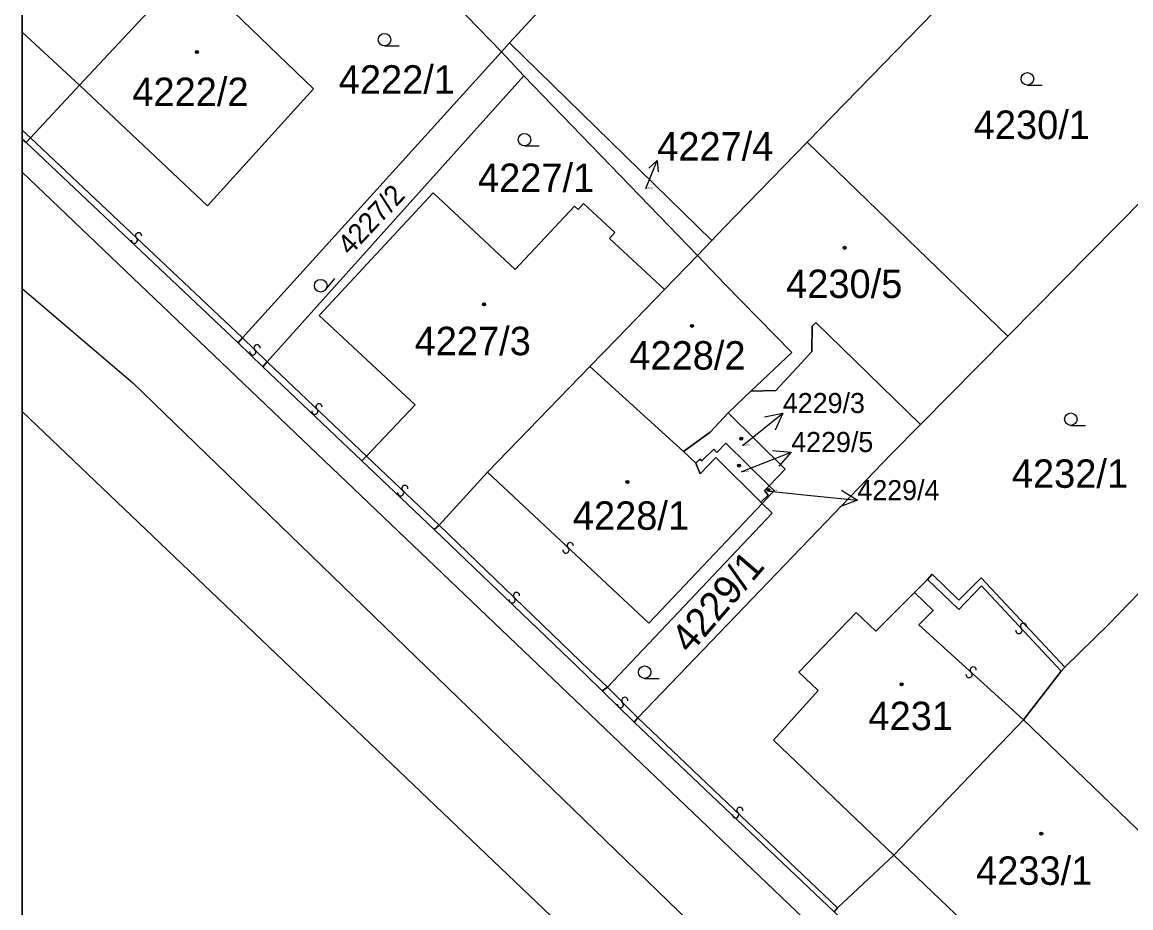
# Model space of a CAD drawing. Extents: x -598233 to -596890, y -1157848 to -1156431.
# Drawn here: x -598232.9 to -598166.6, y -1157054.3 to -1157001.4 of the extents above; entities that cross this region are included whole.
import ezdxf

# ---------------------------------------------------------------- set-up
doc = ezdxf.new("R2010")
doc.units = 0
for name, color, linetype in [('Level 1', 7, 'Continuous'), ('Level 13', 7, 'Continuous'), ('Level 3', 7, 'Continuous'), ('Level 4', 7, 'Continuous'), ('Level 5', 7, 'Continuous'), ('Level 57', 7, 'Continuous'), ('Level 60', 7, 'Continuous'), ('Vrstva 60', 7, 'Continuous'), ('zajmove_uzemi', 7, 'Continuous')]:
    doc.layers.add(name, color=color, linetype=linetype)

msp = doc.modelspace()

# ---------------------------------------------------------------- linework, layer by layer
at = {"layer": 'Level 1'}
for p, q in [((-598229.46, -1157005.14), (-598232.89, -1157001.963)), ((-598232.66, -1157008.57), (-598232.89, -1157008.353))]:
    msp.add_line(p, q, dxfattribs=at)
for points in [[(-598184.68, -1156981.99), (-598203.73, -1157002.61)], [(-598216.01, -1156990.98), (-598204.21, -1157003.13)], [(-598173.05, -1156995.3), (-598185.93, -1157008.54)], [(-598223.02, -1156998.23), (-598229.46, -1157005.14)], [(-598229.46, -1157005.14), (-598221.81, -1157012.34), (-598215.47, -1157005.36), (-598220.22, -1157000.77)], [(-598204.21, -1157003.13), (-598203.73, -1157002.61)], [(-598191.63, -1157014.42), (-598203.73, -1157002.61)], [(-598204.21, -1157003.13), (-598219.7, -1157020.24)], [(-598202.87, -1157004.57), (-598204.21, -1157003.13)], [(-598218.23, -1157021.67), (-598202.87, -1157004.57)], [(-598202.87, -1157004.57), (-598192.49, -1157015.32)], [(-598229.46, -1157005.14), (-598232.4, -1157008.29)], [(-598232.4, -1157008.29), (-598232.66, -1157008.57)], [(-598219.96, -1157020.54), (-598232.66, -1157008.57)], [(-598191.63, -1157014.42), (-598190.9, -1157013.65), (-598185.93, -1157008.54)], [(-598185.93, -1157008.54), (-598173.93, -1157020.14)], [(-598173.93, -1157020.14), (-598164.13, -1157010.24)], [(-598212.29, -1157027.32), (-598209.38, -1157024.25), (-598215.12, -1157018.9), (-598208.31, -1157011.58), (-598203.39, -1157016.16), (-598199.85, -1157012.36), (-598199.63, -1157012.57), (-598199.31, -1157012.21), (-598197.43, -1157013.95), (-598197.75, -1157014.3), (-598194.46, -1157017.36)], [(-598192.49, -1157015.32), (-598191.63, -1157014.42)], [(-598194.46, -1157017.36), (-598192.49, -1157015.32)], [(-598192.49, -1157015.32), (-598190.86, -1157017.04), (-598186.85, -1157021.12), (-598189.29, -1157023.44)], [(-598194.46, -1157017.36), (-598197.31, -1157020.31), (-598198.93, -1157021.95)], [(-598189.29, -1157023.44), (-598187.81, -1157023.39), (-598186.26, -1157021.73), (-598185.64, -1157021.06), (-598185.62, -1157019.55), (-598185.41, -1157019.33), (-598179.15, -1157025.42)], [(-598219.7, -1157020.24), (-598219.96, -1157020.54)], [(-598218.49, -1157021.97), (-598219.96, -1157020.54)], [(-598179.15, -1157025.42), (-598173.93, -1157020.14)], [(-598218.49, -1157021.97), (-598218.23, -1157021.67)], [(-598218.49, -1157021.97), (-598212.56, -1157027.6)], [(-598198.93, -1157021.95), (-598205.05, -1157028.28)], [(-598193.32, -1157027.03), (-598198.93, -1157021.95)], [(-598189.29, -1157023.44), (-598190.65, -1157024.73)], [(-598159.23, -1157094.89), (-598230.25, -1157027.16), (-598232.89, -1157024.647)], [(-598193.32, -1157027.03), (-598191.72, -1157025.89), (-598190.65, -1157024.73)], [(-598188.19, -1157029.09), (-598187.25, -1157028.09), (-598190.65, -1157024.73)], [(-598196.05, -1157042.96), (-598180.92, -1157027.21), (-598179.15, -1157025.42)], [(-598188.19, -1157029.09), (-598190.8, -1157026.54), (-598191.33, -1157027.09), (-598191.51, -1157026.9), (-598192.23, -1157027.6), (-598192.34, -1157027.49), (-598192.59, -1157027.74)], [(-598192.59, -1157027.74), (-598193.32, -1157027.03)], [(-598212.56, -1157027.6), (-598212.29, -1157027.32)], [(-598208.25, -1157031.7), (-598212.56, -1157027.6)], [(-598192.59, -1157027.74), (-598192.33, -1157028.37), (-598191.39, -1157027.4), (-598188.7, -1157030.06)], [(-598205.05, -1157028.28), (-598207.95, -1157031.45)], [(-598188.7, -1157030.06), (-598188.26, -1157029.64), (-598188.47, -1157029.38), (-598188.19, -1157029.09)], [(-598188.62, -1157030.14), (-598187.9, -1157029.37), (-598188.19, -1157029.09)], [(-598197.88, -1157041.14), (-598188.02, -1157030.73), (-598188.62, -1157030.14)], [(-598188.7, -1157030.06), (-598188.62, -1157030.14)], [(-598207.95, -1157031.45), (-598208.25, -1157031.7)], [(-598198.2, -1157041.35), (-598199.17, -1157040.39), (-598208.25, -1157031.7)], [(-598170.52, -1157039.93), (-598175.51, -1157034.6), (-598176.86, -1157035.92), (-598178.45, -1157034.38), (-598178.73, -1157034.7)], [(-598164.84, -1157034.23), (-598167.89, -1157037.39), (-598170.52, -1157039.93)], [(-598179.5, -1157035.47), (-598178.73, -1157034.7)], [(-598180.74, -1157051.17), (-598187.95, -1157044.29), (-598185.27, -1157041.33), (-598186.42, -1157040.24), (-598183, -1157036.67), (-598181.82, -1157037.78), (-598179.5, -1157035.47)], [(-598170.74, -1157040.17), (-598172.99, -1157043.08)], [(-598170.52, -1157039.93), (-598170.74, -1157040.17)], [(-598197.88, -1157041.14), (-598198.2, -1157041.35)], [(-598196.28, -1157043.23), (-598198.2, -1157041.35)], [(-598196.05, -1157042.96), (-598196.28, -1157043.23)], [(-598172.99, -1157043.08), (-598180.74, -1157051.17)], [(-598172.99, -1157043.08), (-598163.59, -1157052.11), (-598170.97, -1157059.83), (-598172.56, -1157058.3), (-598172.9, -1157058.67), (-598180.74, -1157051.17)], [(-598184.32, -1157054.57), (-598196.28, -1157043.23)], [(-598180.74, -1157051.17), (-598184.11, -1157054.32)], [(-598184.11, -1157054.32), (-598184.32, -1157054.57)]]:
    msp.add_lwpolyline(points, dxfattribs=at)
at = {"layer": 'Level 13'}
for centre, start, end in [((-598225.923, -1157014.137), 353.90102, 226.49102), ((-598226.178, -1157014.403), 174.11548, 46.21347), ((-598219.099, -1157021.091), 172.94851, 45.53851), ((-598218.84, -1157020.829), 353.16297, 225.26097), ((-598215.387, -1157024.633), 173.59161, 46.18161), ((-598215.132, -1157024.368), 353.80606, 225.90406), ((-598209.992, -1157029.248), 353.793, 225.891), ((-598210.247, -1157029.513), 173.57854, 46.16854), ((-598200.103, -1157032.666), 354.27372, 226.37171), ((-598200.356, -1157032.934), 174.05926, 46.64926), ((-598203.579, -1157035.912), 173.50748, 45.60547), ((-598203.322, -1157035.648), 353.29302, 225.88302), ((-598173.255, -1157037.745), 170.17933, 42.76933), ((-598172.984, -1157037.495), 350.39379, 222.49179), ((-598176.244, -1157040.376), 174.89372, 47.48372), ((-598175.995, -1157040.105), 355.10817, 227.20617), ((-598196.839, -1157041.92), 352.52971, 224.62771), ((-598197.1, -1157042.18), 172.31525, 44.90525), ((-598189.952, -1157048.508), 353.79869, 225.89668), ((-598190.207, -1157048.773), 173.58423, 46.17423)]:
    msp.add_arc(centre, 0.184, start, end, dxfattribs=at)
at = {"layer": 'Level 3'}
for p, q in [((-598232.4, -1157008.29), (-598232.89, -1157007.822)), ((-598117.44, -1157120.53), (-598232.89, -1157010.336))]:
    msp.add_line(p, q, dxfattribs=at)
for points in [[(-598219.7, -1157020.24), (-598232.4, -1157008.29)], [(-598232.89, -1157017.301), (-598226.27, -1157022.93), (-598120.77, -1157125.03), (-598117.44, -1157126.68)], [(-598219.7, -1157020.24), (-598218.23, -1157021.67)], [(-598218.23, -1157021.67), (-598212.29, -1157027.32)], [(-598212.29, -1157027.32), (-598207.95, -1157031.45)], [(-598205.05, -1157028.28), (-598195.4, -1157037.31), (-598188.62, -1157030.14)], [(-598197.88, -1157041.14), (-598198.94, -1157040.11), (-598207.95, -1157031.45)], [(-598178.73, -1157034.7), (-598176.85, -1157036.48), (-598175.49, -1157035.08), (-598170.74, -1157040.17)], [(-598179.5, -1157035.47), (-598178.39, -1157036.55), (-598179.24, -1157037.4), (-598172.99, -1157043.08)], [(-598197.88, -1157041.14), (-598196.05, -1157042.96)], [(-598196.05, -1157042.96), (-598184.11, -1157054.32)]]:
    msp.add_lwpolyline(points, dxfattribs=at)
at = {"layer": 'Level 5'}
for p, q in [((-598211.21, -1157002.79), (-598210.335, -1157002.79)), ((-598172.75, -1157005.13), (-598171.875, -1157005.13)), ((-598202.84, -1157008.77), (-598201.965, -1157008.77)), ((-598214.74, -1157017.37), (-598214.176, -1157016.701)), ((-598170.15, -1157025.48), (-598169.275, -1157025.48)), ((-598195.65, -1157040.61), (-598194.775, -1157040.61))]:
    msp.add_line(p, q, dxfattribs=at)
for centre, radius in [((-598211.21, -1157002.415), 0.375), ((-598222.44, -1157003.15), 0.09), ((-598222.44, -1157003.15), 0.0521), ((-598172.75, -1157004.755), 0.375), ((-598202.84, -1157008.395), 0.375), ((-598183.69, -1157014.86), 0.09), ((-598183.69, -1157014.86), 0.0521), ((-598215.027, -1157017.128), 0.375), ((-598205.26, -1157018.24), 0.09), ((-598205.26, -1157018.24), 0.0521), ((-598192.81, -1157019.53), 0.09), ((-598192.81, -1157019.53), 0.0521), ((-598170.15, -1157025.105), 0.375), ((-598189.87, -1157026.27), 0.09), ((-598189.87, -1157026.27), 0.0521), ((-598190, -1157027.88), 0.09), ((-598190, -1157027.88), 0.0521), ((-598196.68, -1157028.86), 0.09), ((-598196.68, -1157028.86), 0.0521), ((-598188.24, -1157029.34), 0.09), ((-598188.24, -1157029.34), 0.0521), ((-598195.65, -1157040.235), 0.375), ((-598180.28, -1157040.96), 0.09), ((-598180.28, -1157040.96), 0.0521), ((-598171.92, -1157049.89), 0.09), ((-598171.92, -1157049.89), 0.0521)]:
    msp.add_circle(centre, radius, dxfattribs=at)
at = {"layer": 'Level 57'}
for p, q in [((-598195.57, -1157011.32), (-598194.9, -1157009.64)), ((-598189.721, -1157026.616), (-598187.38, -1157024.74)), ((-598189.8, -1157026.68), (-598189.721, -1157026.616)), ((-598189.666, -1157028.183), (-598186.88, -1157027.07)), ((-598189.86, -1157028.26), (-598189.666, -1157028.183)), ((-598188.18, -1157029.41), (-598185.904, -1157029.644)), ((-598185.904, -1157029.644), (-598182.92, -1157029.95))]:
    msp.add_line(p, q, dxfattribs=at)
for points in [[(-598195.403, -1157010.088), (-598194.9, -1157009.64), (-598194.843, -1157010.312)], [(-598188.473, -1157024.975), (-598187.38, -1157024.74), (-598187.848, -1157025.755)], [(-598187.994, -1157026.977), (-598186.88, -1157027.07), (-598187.623, -1157027.906)], [(-598183.863, -1157029.351), (-598182.92, -1157029.95), (-598183.966, -1157030.346)]]:
    msp.add_lwpolyline(points, dxfattribs=at)
at = {"layer": 'Level 60'}
for points in [[(-598216.01, -1156990.98), (-598195.78, -1156969.72), (-598184.68, -1156981.99), (-598203.73, -1157002.61), (-598204.21, -1157003.13)], [(-598184.68, -1156981.99), (-598173.05, -1156995.3), (-598185.93, -1157008.54), (-598190.9, -1157013.65), (-598191.63, -1157014.42), (-598203.73, -1157002.61)], [(-598218.6, -1156993.7), (-598217.86, -1156992.7), (-598216.37, -1156991.27), (-598216.01, -1156990.98), (-598204.21, -1157003.13), (-598219.7, -1157020.24), (-598219.96, -1157020.54), (-598232.66, -1157008.57), (-598232.4, -1157008.29), (-598229.46, -1157005.14), (-598221.81, -1157012.34), (-598215.47, -1157005.36), (-598220.22, -1157000.77), (-598219.3, -1156999.59), (-598221.72, -1156997.4), (-598222.02, -1156997.22)], [(-598173.05, -1156995.3), (-598170.3, -1156992.5), (-598158.29, -1157004.34), (-598159.9, -1157005.97), (-598162.01, -1157008.1), (-598164.13, -1157010.24), (-598173.93, -1157020.14), (-598185.93, -1157008.54)], [(-598223.02, -1156998.23), (-598222.02, -1156997.22), (-598221.72, -1156997.4), (-598219.3, -1156999.59), (-598220.22, -1157000.77), (-598215.47, -1157005.36), (-598221.81, -1157012.34), (-598229.46, -1157005.14)], [(-598202.87, -1157004.57), (-598204.21, -1157003.13), (-598203.73, -1157002.61), (-598191.63, -1157014.42), (-598192.49, -1157015.32)], [(-598219.7, -1157020.24), (-598204.21, -1157003.13), (-598202.87, -1157004.57), (-598218.23, -1157021.67), (-598218.49, -1157021.97), (-598219.96, -1157020.54)], [(-598218.49, -1157021.97), (-598218.23, -1157021.67), (-598202.87, -1157004.57), (-598192.49, -1157015.32), (-598194.46, -1157017.36), (-598197.75, -1157014.3), (-598197.43, -1157013.95), (-598199.31, -1157012.21), (-598199.63, -1157012.57), (-598199.85, -1157012.36), (-598203.39, -1157016.16), (-598208.31, -1157011.58), (-598215.12, -1157018.9), (-598209.38, -1157024.25), (-598212.29, -1157027.32), (-598212.56, -1157027.6)], [(-598190.86, -1157017.04), (-598192.49, -1157015.32), (-598191.63, -1157014.42), (-598190.9, -1157013.65), (-598185.93, -1157008.54), (-598173.93, -1157020.14), (-598179.15, -1157025.42), (-598185.41, -1157019.33), (-598185.62, -1157019.55), (-598185.64, -1157021.06), (-598186.26, -1157021.73), (-598187.81, -1157023.39), (-598189.29, -1157023.44), (-598186.85, -1157021.12)], [(-598170.52, -1157039.93), (-598175.51, -1157034.6), (-598176.86, -1157035.92), (-598178.45, -1157034.38), (-598178.73, -1157034.7), (-598179.5, -1157035.47), (-598181.82, -1157037.78), (-598183, -1157036.67), (-598186.42, -1157040.24), (-598185.27, -1157041.33), (-598187.95, -1157044.29), (-598180.74, -1157051.17), (-598184.11, -1157054.32), (-598184.32, -1157054.57), (-598196.28, -1157043.23), (-598196.05, -1157042.96), (-598180.92, -1157027.21), (-598179.15, -1157025.42), (-598173.93, -1157020.14), (-598164.13, -1157010.24), (-598153.32, -1157022.66), (-598162.98, -1157032.36), (-598164.84, -1157034.23), (-598167.89, -1157037.39)], [(-598208.25, -1157031.7), (-598212.56, -1157027.6), (-598212.29, -1157027.32), (-598209.38, -1157024.25), (-598215.12, -1157018.9), (-598208.31, -1157011.58), (-598203.39, -1157016.16), (-598199.85, -1157012.36), (-598199.63, -1157012.57), (-598199.31, -1157012.21), (-598197.43, -1157013.95), (-598197.75, -1157014.3), (-598194.46, -1157017.36), (-598197.31, -1157020.31), (-598198.93, -1157021.95), (-598205.05, -1157028.28), (-598207.95, -1157031.45)], [(-598192.49, -1157015.32), (-598190.86, -1157017.04), (-598186.85, -1157021.12), (-598189.29, -1157023.44), (-598190.65, -1157024.73), (-598191.72, -1157025.89), (-598193.32, -1157027.03), (-598198.93, -1157021.95), (-598197.31, -1157020.31), (-598194.46, -1157017.36)], [(-598197.88, -1157041.14), (-598188.02, -1157030.73), (-598188.62, -1157030.14), (-598187.9, -1157029.37), (-598188.19, -1157029.09), (-598187.25, -1157028.09), (-598190.65, -1157024.73), (-598189.29, -1157023.44), (-598187.81, -1157023.39), (-598186.26, -1157021.73), (-598185.64, -1157021.06), (-598185.62, -1157019.55), (-598185.41, -1157019.33), (-598179.15, -1157025.42), (-598180.92, -1157027.21), (-598196.05, -1157042.96), (-598196.28, -1157043.23), (-598198.2, -1157041.35)], [(-598205.05, -1157028.28), (-598198.93, -1157021.95), (-598193.32, -1157027.03), (-598192.59, -1157027.74), (-598192.33, -1157028.37), (-598191.39, -1157027.4), (-598188.7, -1157030.06), (-598188.62, -1157030.14), (-598188.02, -1157030.73), (-598197.88, -1157041.14), (-598198.2, -1157041.35), (-598199.17, -1157040.39), (-598208.25, -1157031.7), (-598207.95, -1157031.45)], [(-598188.19, -1157029.09), (-598190.8, -1157026.54), (-598191.33, -1157027.09), (-598191.51, -1157026.9), (-598192.23, -1157027.6), (-598192.34, -1157027.49), (-598192.59, -1157027.74), (-598193.32, -1157027.03), (-598191.72, -1157025.89), (-598190.65, -1157024.73), (-598187.25, -1157028.09)], [(-598191.39, -1157027.4), (-598192.33, -1157028.37), (-598192.59, -1157027.74), (-598192.34, -1157027.49), (-598192.23, -1157027.6), (-598191.51, -1157026.9), (-598191.33, -1157027.09), (-598190.8, -1157026.54), (-598188.19, -1157029.09), (-598188.47, -1157029.38), (-598188.26, -1157029.64), (-598188.7, -1157030.06)], [(-598187.9, -1157029.37), (-598188.62, -1157030.14), (-598188.7, -1157030.06), (-598188.26, -1157029.64), (-598188.47, -1157029.38), (-598188.19, -1157029.09)], [(-598175.51, -1157034.6), (-598170.52, -1157039.93), (-598170.74, -1157040.17), (-598172.99, -1157043.08), (-598180.74, -1157051.17), (-598187.95, -1157044.29), (-598185.27, -1157041.33), (-598186.42, -1157040.24), (-598183, -1157036.67), (-598181.82, -1157037.78), (-598179.5, -1157035.47), (-598178.73, -1157034.7), (-598178.45, -1157034.38), (-598176.86, -1157035.92)], [(-598184.11, -1157054.32), (-598180.74, -1157051.17), (-598172.9, -1157058.67), (-598172.56, -1157058.3), (-598170.97, -1157059.83), (-598163.59, -1157052.11), (-598172.99, -1157043.08), (-598170.74, -1157040.17), (-598170.52, -1157039.93), (-598167.89, -1157037.39), (-598164.84, -1157034.23), (-598161.43, -1157037.74), (-598156.32, -1157043.16), (-598155.48, -1157043.96), (-598153.3, -1157046.22), (-598155.51, -1157048.45), (-598172.08, -1157065.74), (-598172.39, -1157066), (-598184.32, -1157054.57)], [(-598180.74, -1157051.17), (-598172.99, -1157043.08), (-598163.59, -1157052.11), (-598170.97, -1157059.83), (-598172.56, -1157058.3), (-598172.9, -1157058.67)]]:
    msp.add_lwpolyline(points, close=True, dxfattribs=at)
at = {"layer": 'Vrstva 60'}
for points in [[(-598232.89, -1156430.856), (-598232.89, -1157835.582)], [(-598184.32, -1157054.57), (-598196.28, -1157043.23), (-598198.2, -1157041.35), (-598199.17, -1157040.39), (-598208.25, -1157031.7), (-598212.56, -1157027.6), (-598218.49, -1157021.97), (-598219.96, -1157020.54), (-598232.66, -1157008.57), (-598232.89, -1157008.353), (-598232.89, -1157024.647), (-598230.25, -1157027.16), (-598159.23, -1157094.89)]]:
    msp.add_lwpolyline(points, dxfattribs=at)
for points in [[(-598232.89, -1156990.445), (-598232.89, -1157001.963), (-598229.46, -1157005.14), (-598223.02, -1156998.23), (-598222.02, -1156997.22), (-598218.6, -1156993.7), (-598217.86, -1156992.7), (-598219.05, -1156991.64), (-598220.52, -1156990.18), (-598218.13, -1156987.57), (-598222, -1156983.88), (-598224.87, -1156986.94), (-598226.12, -1156985.79), (-598228.72, -1156988.58), (-598229.91, -1156987.53), (-598232.58, -1156990.49), (-598232.73, -1156990.27)], [(-598232.89, -1157008.353), (-598232.66, -1157008.57), (-598232.4, -1157008.29), (-598229.46, -1157005.14), (-598232.89, -1157001.963)], [(-598232.89, -1157024.647), (-598232.89, -1157096.466), (-598232.68, -1157096.41), (-598229.34, -1157096.14), (-598216.51, -1157096.87), (-598204.52, -1157097.68), (-598192.69, -1157099.2), (-598172.45, -1157100.17), (-598170, -1157100.48), (-598168.09, -1157101.12), (-598166.23, -1157101.91), (-598136.59, -1157116.46), (-598155.74, -1157098.35), (-598157.01, -1157097.09), (-598159.23, -1157094.89), (-598230.25, -1157027.16)]]:
    msp.add_lwpolyline(points, close=True, dxfattribs=at)
at = {"layer": 'zajmove_uzemi'}
msp.add_lwpolyline([(-598232.89, -1156430.856), (-596890.462, -1156430.856), (-596890.462, -1157848.461), (-598232.89, -1157848.461)], close=True, dxfattribs=at)

# ---------------------------------------------------------------- texts
at = {"layer": 'Level 4'}
for s, height, p in [('4222/1', 1.7, (-598213.95, -1157005.64)), ('4222/2', 1.7, (-598226.3, -1157006.38)), ('4230/1', 1.7, (-598175.96, -1157008.35)), ('4227/1', 1.7, (-598205.62, -1157011.52)), ('4227/4', 0.1, (-598195.57, -1157011.32)), ('4230/5', 1.7, (-598187.184, -1157017.86)), ('4227/3', 1.7, (-598209.41, -1157021.28)), ('4228/2', 1.7, (-598196.566, -1157022.14)), ('4229/3', 0.1, (-598189.8, -1157026.68)), ('4232/1', 1.7, (-598173.68, -1157029.21)), ('4229/5', 0.1, (-598189.86, -1157028.26)), ('4229/4', 0.1, (-598188.18, -1157029.41)), ('4228/1', 1.7, (-598199.944, -1157031.72)), ('4231', 1.7, (-598182.26, -1157043.7)), ('4233/1', 1.7, (-598175.82, -1157052.95))]:
    msp.add_text(s, height=height, dxfattribs=at).set_placement(p)
for s, height, rotation, p in [('4227/2', 1.2, 46.8, (-598213.267, -1157015.366)), ('4229/1', 1.7, 49.28598, (-598192.927, -1157039.203))]:
    msp.add_text(s, height=height, rotation=rotation, dxfattribs=at).set_placement(p)
at = {"layer": 'Level 57'}
for s, height, p in [('4227/4', 1.7, (-598194.9, -1157009.64)), ('4229/3', 1.2, (-598187.38, -1157024.74)), ('4229/5', 1.2, (-598186.88, -1157027.07)), ('4229/4', 1.2, (-598182.92, -1157029.95))]:
    msp.add_text(s, height=height, dxfattribs=at).set_placement(p)

doc.saveas('drawing.dxf')
